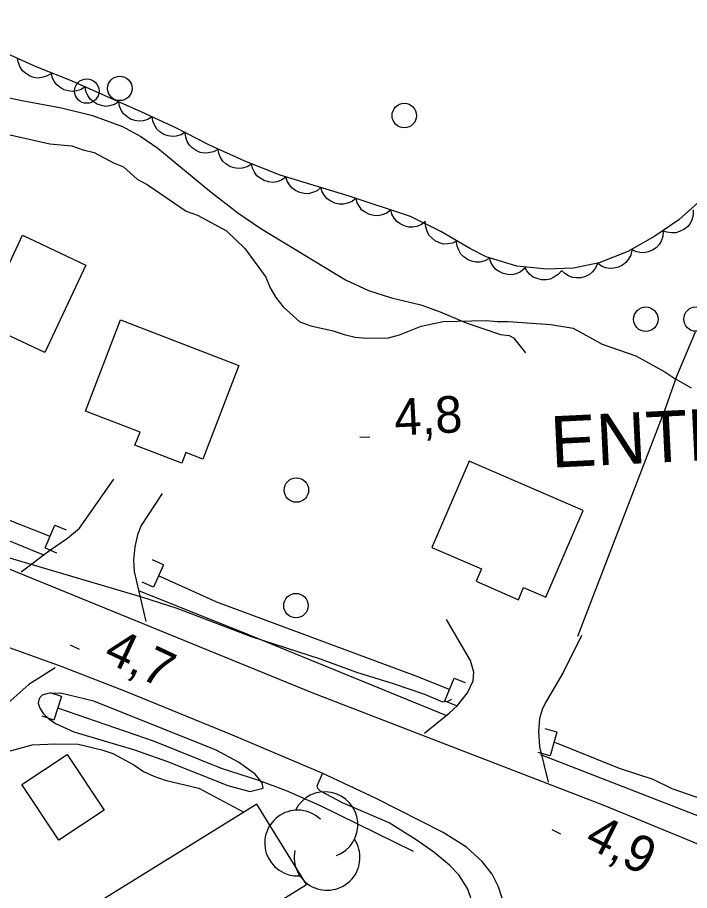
# Model space of a CAD drawing. Extents: x 336540 to 340074, y 5572036 to 5573747.
# Drawn here: x 338633.2 to 338688.2, y 5572831.3 to 5572902.7 of the extents above; entities that cross this region are included whole.
import ezdxf

# ---------------------------------------------------------------- set-up
doc = ezdxf.new("R2010")
doc.units = 0
for name, color, linetype in [('Niveau 1', 7, 'Continuous'), ('Niveau 19', 7, 'Continuous'), ('Niveau 2', 7, 'Continuous'), ('Niveau 21', 7, 'Continuous'), ('Niveau 22', 7, 'Continuous'), ('Niveau 26', 7, 'Continuous'), ('Niveau 3', 7, 'Continuous'), ('Niveau 31', 7, 'Continuous'), ('Niveau 36', 7, 'Continuous'), ('Niveau 4', 7, 'Continuous'), ('Niveau 44', 7, 'Continuous')]:
    doc.layers.add(name, color=color, linetype=linetype)

msp = doc.modelspace()

# ---------------------------------------------------------------- linework, layer by layer
at = {"layer": 'Niveau 1'}
msp.add_lwpolyline([(338625.48, 5572842.85), (338626, 5572842.63), (338627.86, 5572842.61), (338628.77, 5572842.29), (338630.68, 5572842.34), (338631.64, 5572842.47), (338634.44, 5572843.21), (338636.36, 5572843.31), (338638.22, 5572843.29), (338640.14, 5572842.82), (338641.05, 5572842.51), (338642.76, 5572841.58), (338643.56, 5572841.04), (338644.41, 5572840.66), (338645.32, 5572840.34), (338648.09, 5572839.67), (338651.77, 5572837.72)], dxfattribs=at)
at = {"layer": 'Niveau 19'}
for points in [[(338633.55, 5572857.38), (338635.86, 5572859.13), (338637.34, 5572860.13), (338638.31, 5572860.95), (338641.13, 5572864.96)], [(338645.09, 5572863.77), (338643.37, 5572861.16), (338643.06, 5572860.39), (338642.84, 5572859.42), (338642.74, 5572858.33), (338642.79, 5572857.39), (338643.75, 5572853.31)], [(338666.53, 5572844.17), (338668.57, 5572845.81), (338669.24, 5572846.45), (338670.06, 5572847.47), (338670.52, 5572848.47), (338670.57, 5572849.17), (338670.3, 5572850.12), (338668.35, 5572853.47)], [(338679.4, 5572852.17), (338677.88, 5572849.15), (338676.5, 5572846.78), (338676.2, 5572846.19), (338675.94, 5572845.38), (338675.87, 5572844.32), (338675.96, 5572843.06), (338676.67, 5572840.18)], [(338636.33, 5572849.53), (338634.18, 5572848.15), (338632.45, 5572846.64), (338631.26, 5572845.75), (338629.31, 5572844.52), (338618.54, 5572839.83), (338613.06, 5572837.74)]]:
    msp.add_lwpolyline(points, dxfattribs=at)
at = {"layer": 'Niveau 2'}
for points in [[(338632.15, 5572893.22), (338635.89, 5572892.4), (338637.7, 5572892.21), (338638.61, 5572891.89), (338639.52, 5572891.69), (338641.11, 5572890.82)], [(338641.11, 5572890.82), (338641.91, 5572890.5), (338643.05, 5572889.51), (338643.85, 5572889.07), (338647.05, 5572886.88), (338647.96, 5572886.56), (338650.35, 5572885.26), (338651.84, 5572883.83), (338653, 5572882.27), (338653.57, 5572881.49), (338653.93, 5572880.6), (338654.39, 5572879.82), (338654.97, 5572879.04), (338656.34, 5572877.83), (338657.25, 5572877.51), (338659.07, 5572877.1), (338659.97, 5572876.78), (338660.88, 5572876.57), (338661.78, 5572876.48), (338663.59, 5572876.52), (338664.49, 5572876.76), (338666.28, 5572877.48), (338668.08, 5572877.86), (338671.58, 5572877.93), (338672.48, 5572877.84), (338673.39, 5572877.86), (338676.89, 5572877.6), (338678.7, 5572877.3), (338681.09, 5572876), (338683.82, 5572875.04), (338686.21, 5572873.74), (338687.01, 5572873.19), (338688.37, 5572872.43)], [(338628.43, 5572859.31), (338629.19, 5572859.36), (338630.45, 5572859.15), (338643.4, 5572855.32), (338646.27, 5572854.4), (338652.37, 5572852.08), (338658.01, 5572850.25), (338660.97, 5572849.16), (338663.98, 5572848.24), (338666.53, 5572847.36), (338668.02, 5572846.74), (338668.45, 5572846.79), (338668.78, 5572846.96)], [(338639.5, 5572846.8), (338636.77, 5572847.44), (338635.72, 5572847.42), (338635.26, 5572847.29), (338635.01, 5572847.01), (338634.95, 5572846.64), (338635.08, 5572846.22), (338635.37, 5572845.77), (338635.81, 5572845.34), (338636.36, 5572844.97), (338637.85, 5572844.28), (338642.81, 5572842.81), (338645.52, 5572841.87), (338650.45, 5572839.89), (338652.26, 5572839.4), (338653.34, 5572839.69), (338653.27, 5572840.11), (338652.7, 5572840.83), (338651.33, 5572841.8), (338649.5, 5572842.8), (338639.5, 5572846.8)]]:
    msp.add_lwpolyline(points, dxfattribs=at)
at = {"layer": 'Niveau 21'}
for points in [[(338588.44, 5572863.33), (338590.2, 5572863.9), (338592.8, 5572864.57), (338595.31, 5572865.01), (338598.55, 5572865.39), (338600.75, 5572865.55), (338603.59, 5572865.58), (338606.31, 5572865.4), (338608.06, 5572865.19), (338611.21, 5572864.62), (338613.29, 5572864.15), (338615.36, 5572863.6), (338620.95, 5572861.9), (338624.94, 5572860.6), (338627.84, 5572859.53), (338657.34, 5572847.51), (338681.28, 5572838.25), (338700.04, 5572830.53)], [(338627.18, 5572862.13), (338635.38, 5572858.76)], [(338673.01, 5572830.33), (338672.6, 5572831.62), (338672.09, 5572832.63), (338671.26, 5572833.67), (338669.99, 5572834.85), (338668.06, 5572836.06), (338662.59, 5572838.82), (338658.16, 5572840.91), (338650.84, 5572844.01), (338642.16, 5572847.55), (338636.91, 5572849.59), (338630.31, 5572851.98), (338618.72, 5572855.8), (338614.72, 5572856.92), (338610.82, 5572857.84), (338608.53, 5572858.28), (338605.56, 5572858.59), (338602.45, 5572858.76), (338600.34, 5572858.74), (338595.21, 5572858.27), (338594.26, 5572858.12), (338593.33, 5572857.87), (338587.28, 5572855.67)], [(338643.2, 5572855.81), (338651.59, 5572852.47), (338668.33, 5572845.63)], [(338676.03, 5572842.44), (338698.83, 5572833.58)], [(338666.91, 5572820.27), (338665.68, 5572821.51), (338665.68, 5572821.62), (338665.81, 5572821.83), (338667.52, 5572823.21), (338668.68, 5572824.32), (338669.58, 5572825.45), (338670, 5572826.24), (338670.45, 5572827.83), (338670.58, 5572829.16), (338670.45, 5572830.4), (338670.07, 5572831.46), (338669.36, 5572832.6), (338668.6, 5572833.39), (338667.32, 5572834.44), (338665.87, 5572835.45), (338663.64, 5572836.83), (338659.84, 5572838.48), (338658.03, 5572839.44), (338657.83, 5572839.66), (338657.75, 5572839.88), (338658.21, 5572840.88)]]:
    msp.add_lwpolyline(points, dxfattribs=at)
at = {"layer": 'Niveau 22'}
for points in [[(338611.7, 5572903.68), (338618.58, 5572899.66), (338620.11, 5572899.05), (338622.64, 5572898.34), (338625.08, 5572897.76), (338633.6, 5572895.93), (338636.85, 5572895.32), (338639.38, 5572894.7), (338641.83, 5572893.8), (338643.35, 5572892.99), (338644.72, 5572892.04), (338648.96, 5572888.55), (338651.27, 5572886.75), (338653.15, 5572885.45), (338660.08, 5572881.27), (338661.96, 5572880.39), (338663.85, 5572879.8), (338666.23, 5572879.21), (338667.83, 5572878.65), (338669.96, 5572877.74), (338672.77, 5572876.78), (338673.47, 5572876.7), (338673.82, 5572876.51), (338674.81, 5572875.29)], [(338679.09, 5572852.1), (338686.28, 5572870.82), (338687.19, 5572873.39), (338688.72, 5572877.02)]]:
    msp.add_lwpolyline(points, dxfattribs=at)
at = {"layer": 'Niveau 26'}
for p, q in [((338635.52, 5572859.33), (338636.29, 5572861.19)), ((338636.29, 5572861.19), (338637.22, 5572860.81)), ((338635.52, 5572859.33), (338636.45, 5572858.94)), ((338645.2, 5572857.96), (338644.28, 5572858.37)), ((338645.2, 5572857.96), (338644.37, 5572856.12)), ((338644.37, 5572856.12), (338643.45, 5572856.53)), ((338668.2, 5572846.82), (338668.96, 5572848.69)), ((338668.96, 5572848.69), (338669.88, 5572848.31)), ((338636.86, 5572847.17), (338635.91, 5572847.48)), ((338636.86, 5572847.17), (338636.22, 5572845.25)), ((338668.2, 5572846.82), (338669.13, 5572846.44)), ((338636.22, 5572845.25), (338635.27, 5572845.57)), ((338677.38, 5572844.25), (338676.42, 5572844.53)), ((338677.38, 5572844.25), (338676.81, 5572842.31)), ((338676.81, 5572842.31), (338675.85, 5572842.59))]:
    msp.add_line(p, q, dxfattribs=at)
at = {"layer": 'Niveau 3'}
for p, q in [((338661.25, 5572868.39), (338662.06, 5572868.43)), ((338637.56, 5572851.4), (338638.29, 5572851.06)), ((338676.96, 5572836.3), (338677.67, 5572835.95))]:
    msp.add_line(p, q, dxfattribs=at)
at = {"layer": 'Niveau 31'}
for points in [[(338638.85, 5572882.47), (338635.49, 5572875.31), (338630.29, 5572877.75), (338633.65, 5572884.91), (338638.85, 5572882.47)], [(338641.67, 5572877.98), (338651.35, 5572874.26), (338648.41, 5572866.6), (338647.02, 5572867.13), (338646.69, 5572866.27), (338642.86, 5572867.74), (338643.27, 5572868.81), (338638.81, 5572870.51), (338641.67, 5572877.98)], [(338679.51, 5572862.39), (338670.2, 5572866.43), (338667.14, 5572859.37), (338671.2, 5572857.61), (338670.76, 5572856.6), (338674.22, 5572855.09), (338674.65, 5572856.09), (338676.46, 5572855.31), (338679.51, 5572862.39)], [(338637.31, 5572842.44), (338640.33, 5572837.88), (338636.63, 5572835.43), (338633.61, 5572839.99), (338637.31, 5572842.44)], [(338652.83, 5572838.38), (338639.8, 5572830.3), (338643.78, 5572823.87), (338647.74, 5572826.32), (338648.53, 5572825.05), (338652.09, 5572827.27), (338651.39, 5572828.4), (338656.9, 5572831.81), (338652.83, 5572838.38)]]:
    msp.add_lwpolyline(points, dxfattribs=at)
at = {"layer": 'Niveau 36'}
for centre in [(338638.919, 5572896.701), (338641.619, 5572896.921), (338664.889, 5572894.701), (338684.649, 5572878.041), (338688.759, 5572878.051), (338656.061, 5572864.064), (338656.029, 5572854.611)]:
    msp.add_circle(centre, 1, dxfattribs=at)
at = {"layer": 'Niveau 4'}
for points in [[(338635.91, 5572860.26), (338630.8, 5572862.28), (338628.86, 5572863.28), (338628.51, 5572863.35)], [(338668.58, 5572847.75), (338665.78, 5572848.88), (338649.55, 5572854.89), (338644.79, 5572857.05)], [(338665.65, 5572834.51), (338658.04, 5572838.23), (338655.26, 5572839.47), (338653, 5572840.3), (338649.93, 5572841.3), (338644.45, 5572843.49), (338636.55, 5572846.22)], [(338677.13, 5572843.46), (338682.48, 5572841.32), (338685.22, 5572840.41), (338686.78, 5572839.64), (338691.08, 5572838.14), (338696.75, 5572835.83)]]:
    msp.add_lwpolyline(points, dxfattribs=at)
at = {"layer": 'Niveau 44'}
for points in [[(338688.91, 5572887.57), (338687.36, 5572886.18), (338685.39, 5572884.83), (338683.18, 5572883.57), (338680.84, 5572882.64), (338678.73, 5572882.22), (338676.54, 5572882.13), (338674.1, 5572882.37), (338671.58, 5572883.14), (338670.3, 5572883.8), (338667.87, 5572885.22), (338665.4, 5572886.44), (338660.37, 5572888.11), (338654.74, 5572889.83), (338651.85, 5572890.96), (338648.89, 5572892.31), (338646.19, 5572893.7), (338643.41, 5572894.99), (338637.67, 5572897.53), (338634.77, 5572898.68), (338632.18, 5572899.86)], [(338635.99, 5572898.12), (338635.63, 5572897.91), (338635.24, 5572897.8), (338634.91, 5572897.76), (338634.57, 5572897.82), (338634.22, 5572897.95), (338633.9, 5572898.16), (338633.65, 5572898.37), (338633.46, 5572898.67), (338633.32, 5572899.01), (338633.26, 5572899.37)], [(338638.81, 5572897.08), (338638.46, 5572896.84), (338638.07, 5572896.72), (338637.75, 5572896.67), (338637.4, 5572896.71), (338637.04, 5572896.81), (338636.72, 5572897.01), (338636.46, 5572897.21), (338636.25, 5572897.5), (338636.09, 5572897.83), (338636.02, 5572898.19)], [(338641.53, 5572895.82), (338641.18, 5572895.6), (338640.78, 5572895.49), (338640.46, 5572895.45), (338640.11, 5572895.51), (338639.76, 5572895.63), (338639.44, 5572895.84), (338639.19, 5572896.04), (338639, 5572896.34), (338638.85, 5572896.68), (338638.79, 5572897.04)], [(338644.27, 5572894.61), (338643.92, 5572894.39), (338643.53, 5572894.28), (338643.2, 5572894.24), (338642.85, 5572894.29), (338642.5, 5572894.41), (338642.18, 5572894.62), (338641.93, 5572894.83), (338641.74, 5572895.13), (338641.59, 5572895.47), (338641.53, 5572895.82)], [(338646.99, 5572893.33), (338646.63, 5572893.11), (338646.24, 5572893.01), (338645.91, 5572892.98), (338645.56, 5572893.04), (338645.21, 5572893.16), (338644.9, 5572893.38), (338644.65, 5572893.59), (338644.47, 5572893.89), (338644.32, 5572894.24), (338644.27, 5572894.59)], [(338649.64, 5572891.92), (338649.27, 5572891.72), (338648.88, 5572891.64), (338648.55, 5572891.62), (338648.2, 5572891.69), (338647.86, 5572891.83), (338647.55, 5572892.06), (338647.31, 5572892.28), (338647.14, 5572892.59), (338647.02, 5572892.94), (338646.97, 5572893.3)], [(338652.39, 5572890.72), (338652.03, 5572890.5), (338651.64, 5572890.4), (338651.31, 5572890.36), (338650.96, 5572890.42), (338650.61, 5572890.54), (338650.3, 5572890.75), (338650.05, 5572890.96), (338649.86, 5572891.26), (338649.72, 5572891.61), (338649.66, 5572891.96)], [(338655.19, 5572889.65), (338654.85, 5572889.42), (338654.46, 5572889.29), (338654.14, 5572889.23), (338653.79, 5572889.27), (338653.43, 5572889.38), (338653.1, 5572889.58), (338652.84, 5572889.77), (338652.64, 5572890.06), (338652.48, 5572890.39), (338652.4, 5572890.75)], [(338658.07, 5572888.81), (338657.75, 5572888.55), (338657.37, 5572888.4), (338657.05, 5572888.31), (338656.7, 5572888.33), (338656.34, 5572888.4), (338656, 5572888.58), (338655.72, 5572888.75), (338655.5, 5572889.02), (338655.31, 5572889.34), (338655.21, 5572889.69)], [(338660.94, 5572887.93), (338660.62, 5572887.67), (338660.24, 5572887.52), (338659.92, 5572887.44), (338659.57, 5572887.45), (338659.21, 5572887.53), (338658.87, 5572887.7), (338658.59, 5572887.88), (338658.37, 5572888.15), (338658.18, 5572888.47), (338658.07, 5572888.81)], [(338663.79, 5572886.98), (338663.46, 5572886.72), (338663.08, 5572886.58), (338662.75, 5572886.5), (338662.4, 5572886.52), (338662.04, 5572886.61), (338661.7, 5572886.79), (338661.43, 5572886.97), (338661.22, 5572887.25), (338661.04, 5572887.57), (338660.94, 5572887.92)], [(338666.63, 5572886.03), (338666.3, 5572885.78), (338665.92, 5572885.63), (338665.6, 5572885.56), (338665.25, 5572885.58), (338664.89, 5572885.67), (338664.55, 5572885.85), (338664.28, 5572886.03), (338664.06, 5572886.3), (338663.88, 5572886.63), (338663.79, 5572886.98)], [(338688.52, 5572886.98), (338688.53, 5572886.56), (338688.41, 5572886.17), (338688.27, 5572885.87), (338688.05, 5572885.6), (338687.76, 5572885.37), (338687.41, 5572885.21), (338687.1, 5572885.1), (338686.75, 5572885.1), (338686.38, 5572885.15), (338686.05, 5572885.28)], [(338669.2, 5572884.44), (338668.83, 5572884.26), (338668.43, 5572884.2), (338668.1, 5572884.19), (338667.76, 5572884.29), (338667.42, 5572884.44), (338667.13, 5572884.69), (338666.9, 5572884.92), (338666.75, 5572885.24), (338666.64, 5572885.59), (338666.61, 5572885.95)], [(338686.08, 5572885.23), (338686.05, 5572884.81), (338685.9, 5572884.43), (338685.74, 5572884.14), (338685.49, 5572883.89), (338685.19, 5572883.68), (338684.83, 5572883.55), (338684.51, 5572883.47), (338684.16, 5572883.5), (338683.8, 5572883.58), (338683.48, 5572883.74)], [(338671.84, 5572883.01), (338671.47, 5572882.81), (338671.07, 5572882.72), (338670.74, 5572882.7), (338670.4, 5572882.78), (338670.06, 5572882.92), (338669.75, 5572883.15), (338669.51, 5572883.37), (338669.34, 5572883.68), (338669.21, 5572884.02), (338669.17, 5572884.38)], [(338683.5, 5572883.7), (338683.41, 5572883.29), (338683.21, 5572882.93), (338683.01, 5572882.67), (338682.73, 5572882.46), (338682.4, 5572882.3), (338682.02, 5572882.21), (338681.7, 5572882.18), (338681.35, 5572882.25), (338681.01, 5572882.39), (338680.71, 5572882.59)], [(338674.73, 5572882.18), (338674.4, 5572881.92), (338674.03, 5572881.76), (338673.71, 5572881.68), (338673.35, 5572881.69), (338672.99, 5572881.77), (338672.65, 5572881.94), (338672.38, 5572882.12), (338672.15, 5572882.39), (338671.96, 5572882.71), (338671.86, 5572883.06)], [(338680.7, 5572882.61), (338680.54, 5572882.23), (338680.28, 5572881.92), (338680.04, 5572881.69), (338679.72, 5572881.54), (338679.37, 5572881.43), (338678.98, 5572881.42), (338678.66, 5572881.45), (338678.33, 5572881.58), (338678.02, 5572881.77), (338677.76, 5572882.03)], [(338677.74, 5572882.01), (338677.47, 5572881.69), (338677.13, 5572881.47), (338676.83, 5572881.32), (338676.49, 5572881.27), (338676.12, 5572881.27), (338675.75, 5572881.37), (338675.44, 5572881.49), (338675.17, 5572881.71), (338674.92, 5572881.99), (338674.75, 5572882.31)]]:
    msp.add_lwpolyline(points, dxfattribs=at)
for centre, start, end in [((338658.399, 5572836.689), 290.84313, 153.52749), ((338656.166, 5572835.188), 46.17544, 273.63252), ((338658.573, 5572834.018), 168.02164, 33.71023)]:
    msp.add_arc(centre, 2.691, start, end, dxfattribs=at)

# ---------------------------------------------------------------- texts
at = {"layer": 'Niveau 3'}
for s, rotation, p in [('4,8    ', 3.11821, (338664.14, 5572868.51)), ('4,7    ', 334.71041, (338640.15, 5572850.14)), ('4,9    ', 333.36567, (338679.51, 5572834.99))]:
    msp.add_text(s, height=3, rotation=rotation, dxfattribs=at).set_placement(p)
at = {"layer": 'Niveau 31'}
msp.add_text('ENTREPÔT', height=4.2, rotation=2.78375, dxfattribs=at).set_placement((338676.95, 5572865.89))

doc.saveas('drawing.dxf')
